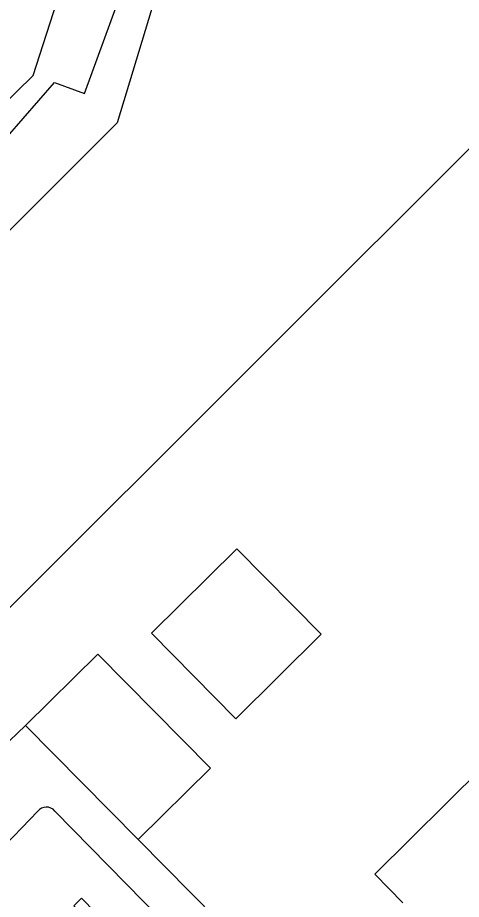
# Model space of a CAD drawing. Extents: x 128000 to 131008, y 398996 to 402500.
# Drawn here: x 129406.89 to 129423.51, y 399421.02 to 399454.05 of the extents above; entities that cross this region are included whole.
import ezdxf

# ---------------------------------------------------------------- set-up
doc = ezdxf.new("R2010")
doc.units = 0
for name, color, linetype in [('gg-afsc-erfafscheiding', 7, 'Continuous'), ('gg-bbg-gedigitaliseerde bijgebouw', 7, 'Continuous'), ('gg-bbg-hoofdgebouw', 7, 'Continuous'), ('gg-knt-verharding', 7, 'Continuous'), ('gg-kntw-beschoeiing', 7, 'Continuous'), ('gt-symb-kolk center center', 7, 'Continuous')]:
    doc.layers.add(name, color=color, linetype=linetype)

# ---------------------------------------------------------------- blocks, each defined once
blk = doc.blocks.new('gt0-KOLKCC')
at = {"layer": 'gt-symb-kolk center center'}
blk.add_lwpolyline([(-0.375, 0.2), (0.375, 0.2), (0.375, -0.2), (-0.375, -0.2)], close=True, dxfattribs=at)

msp = doc.modelspace()

# ---------------------------------------------------------------- linework, layer by layer
at = {"layer": 'gg-afsc-erfafscheiding'}
msp.add_line((129417.48, 399417.11), (129411.402, 399423.268), dxfattribs=at)
msp.add_lwpolyline([(129396.992, 399445.835), (129403.142, 399447.645), (129407.466, 399451.884), (129411.386, 399464.04), (129411.987, 399466.453)], dxfattribs=at)
at = {"layer": 'gg-bbg-gedigitaliseerde bijgebouw'}
msp.add_line((129411.402, 399423.268), (129407.187, 399427.538), dxfattribs=at)
for points in [[(129411.897, 399430.991), (129415.098, 399434.153), (129418.261, 399430.952), (129415.059, 399427.789), (129411.897, 399430.991)], [(129407.187, 399427.538), (129409.89, 399430.208), (129414.107, 399425.94), (129411.402, 399423.268)]]:
    msp.add_lwpolyline(points, dxfattribs=at)
at = {"layer": 'gg-bbg-hoofdgebouw'}
msp.add_lwpolyline([(129425.357, 399424.889), (129424.303, 399425.956), (129420.261, 399421.965), (129421.318, 399420.894)], dxfattribs=at)
at = {"layer": 'gg-knt-verharding'}
for p, q in [((129407.187, 399427.538), (129406.589, 399426.961)), ((129405.802, 399422.411), (129407.64, 399424.32)), ((129422.698, 399409.659), (129408.279, 399424.33))]:
    msp.add_line(p, q, dxfattribs=at)
msp.add_lwpolyline([(129397.733, 399445.055), (129404.151, 399446.899), (129408.267, 399451.617), (129409.395, 399451.206), (129410.627, 399454.589), (129409.499, 399455), (129412.721, 399463.843), (129413.881, 399463.478), (129414.943, 399465.931), (129418.739, 399471.832), (129419.915, 399473.084), (129420.535, 399472.432), (129422.206, 399474.157), (129421.656, 399474.737), (129428.38, 399481.12), (129429.1, 399480.296), (129432.188, 399482.994)], dxfattribs=at)
msp.add_arc((129407.963, 399424.073), 0.407, 39.1371, 142.656, dxfattribs=at)
at = {"layer": 'gg-kntw-beschoeiing'}
for points in [[(129449.284, 399484.336), (129429.43, 399464.74), (129424.98, 399450.32), (129406.3, 399431.65), (129403.2, 399431.64), (129402.608, 399431.028)], [(129432.927, 399482.148), (129414.94, 399464.37), (129410.61, 399450.11), (129401.603, 399441.103)]]:
    msp.add_lwpolyline(points, dxfattribs=at)

# ---------------------------------------------------------------- block references
at = {"layer": 'gt-symb-kolk center center', "rotation": -45.405196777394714}
msp.add_blockref('gt0-KOLKCC', (129409.403, 399420.655), dxfattribs=at)

doc.saveas('drawing.dxf')
